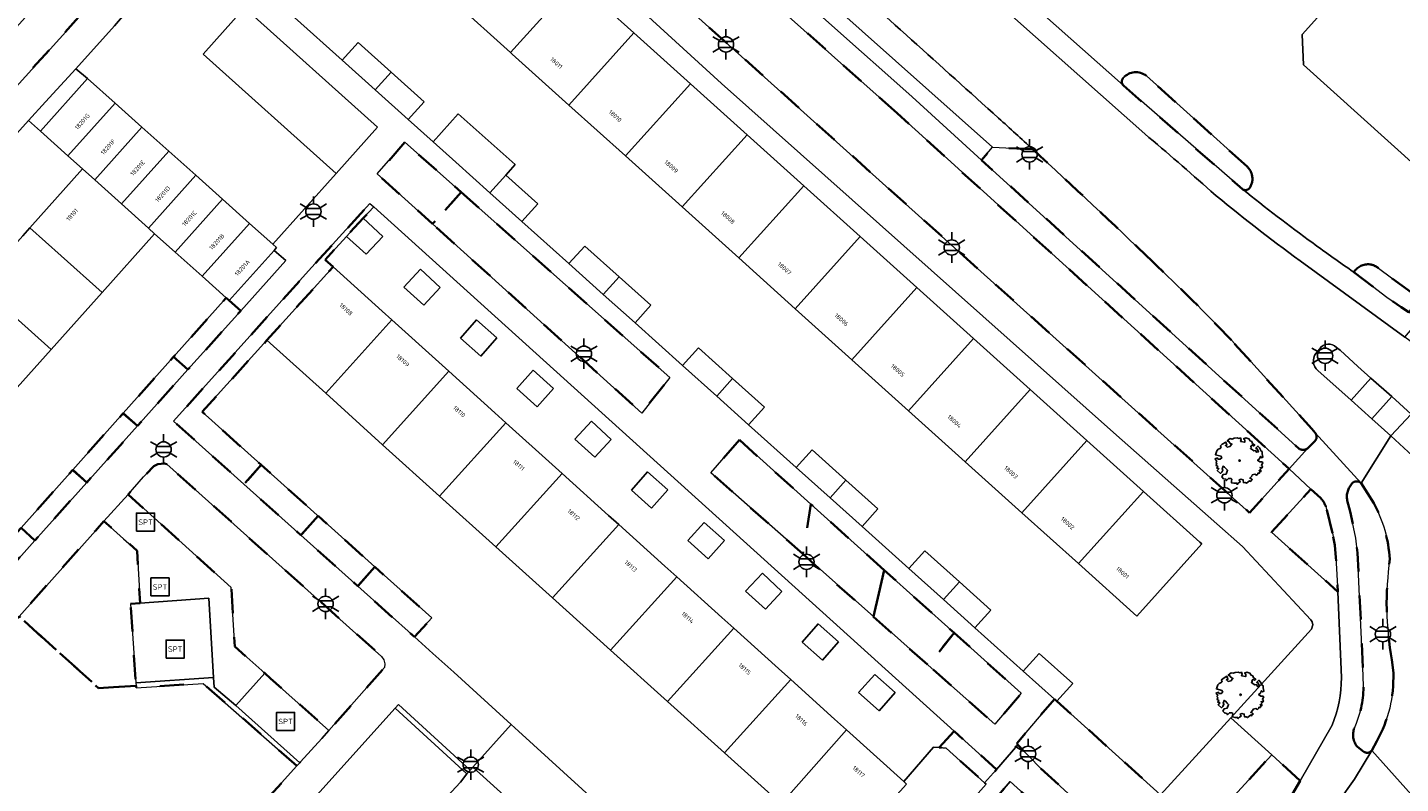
# Model space of a CAD drawing. Extents: x 105780 to 185197, y 477999 to 525027.
# Tile 302 of 562: x 107354 to 107468, y 479023 to 479085. Entities that reach past the tile are written whole.
import ezdxf
from ezdxf.enums import TextEntityAlignment as Align

# ---------------------------------------------------------------- set-up
doc = ezdxf.new("R2010")
doc.units = 0
doc.linetypes.add('XX-HIDDEN', pattern=[4, 2, -2])
for name, color, linetype, lineweight in [('B-GV-GR-BOOM-S', 252, 'Continuous', 25), ('B-GV-GR-HAAG_01-G', 252, 'GR-HAAG1', 13), ('B-GV-GR-MATERIAALGRENS-G', 252, 'XX-HIDDEN', 35), ('B-RO-IE-MEUBILAIR_WEGMEUBILAIR-S', 252, 'Continuous', 25), ('B-RO-IE-TERREINAFSCHEIDING_KUNSTMATIG_SCHUTTING-G', 252, 'IE-TERREINAFSCHEIDING-KUNSTMATIG-DICHT', 18), ('B-XX-KG-KADASTRAAL_BEBOUWING-G', 252, 'Continuous', 20), ('B1-WE-OG-BEBOUWING-T18', 7, 'Continuous', 18), ('B1-WE-OG-TERREIN_ERF-GV', 252, 'Continuous', 18), ('B1-WE-VH-VERHARDING_ASFALT-GV', 252, 'Continuous', 18), ('B1-WE-VH-VERHARDING_BETONSTRAATSTEEN-GV', 252, 'Continuous', 18), ('B1-WE-VH-VERHARDING_TEGEL-GV', 252, 'Continuous', 18), ('B1-WE-VH-VERHARDING_TEGEL_RUBBER-GV', 252, 'Continuous', 18)]:
    doc.layers.add(name, color=color, linetype=linetype, lineweight=lineweight)
doc.styles.add('NLCS-ISO', font='NLCS-ISO.ttf')
doc.styles.add('NLCS-ISO-M200-T18', font='NLCS-ISO.ttf', dxfattribs={"height": 0.36})
doc.linetypes.add('GR-HAAG1', pattern='A,6,[176,NLCS.shx,S=0.125,R=0,X=0,Y=0],-2', length=8)
doc.linetypes.add('IE-TERREINAFSCHEIDING-KUNSTMATIG-DICHT', pattern='A,8,-1,[82,NLCS.SHX,S=0.75,R=90,X=0,Y=0],-1', length=10)

# ---------------------------------------------------------------- blocks, each defined once
blk = doc.blocks.new('B-SIE-WEG_LICHTMAST-SO')
at = {"ltscale": 0.1}
for p, q in [((0, 1.27), (0, 2.53)), ((-1.1, 0.63), (-2.19, 1.27)), ((1.1, 0.63), (2.19, 1.27)), ((-1.1, -0.63), (-2.19, -1.27)), ((0, -1.27), (0, -2.53)), ((1.1, -0.63), (2.19, -1.27))]:
    blk.add_line(p, q, dxfattribs=at)
at = {"flags": 128}
for points in [[(-1.16, 0.5), (1.16, 0.5)], [(-1.16, -0.5), (1.16, -0.5)]]:
    blk.add_lwpolyline(points, dxfattribs=at)
at = {"ltscale": 0.1}
blk.add_circle((0, 0), 1.27, dxfattribs=at)
at = {"style": 'NLCS-ISO'}
blk.add_attdef('TYPE', text='', height=1.8, dxfattribs=at).set_placement((0, 2.53), align=Align.BOTTOM_CENTER)
blk = doc.blocks.new('SIE-WEG_SPEELTOESTEL-SO')
at = {"flags": 128}
blk.add_lwpolyline([(-0.75, -0.75), (0.75, -0.75), (0.75, 0.75), (-0.75, 0.75)], close=True, dxfattribs=at)
at = {"style": 'NLCS-ISO'}
blk.add_text('SPT', height=0.45, dxfattribs=at).set_placement((0, 0), align=Align.MIDDLE_CENTER)
blk = doc.blocks.new('B-SGR-BOOM_06')
at = {"linetype": 'Continuous', "flags": 128}
blk.add_lwpolyline([(1.08, 1.41), (1.01, 1.58), (0.88, 1.63), (0.78, 1.81), (0.51, 1.88), (0.34, 1.81), (0.44, 1.71), (0.43, 1.52), (0.09, 1.59), (0.14, 1.73), (0.07, 1.88), (-0.06, 1.84), (-0.19, 1.88), (-0.46, 1.86), (-0.6, 1.79), (-0.78, 1.83), (-1.02, 1.64), (-0.85, 1.56), (-0.8, 1.46), (-0.63, 1.37), (-0.8, 1.16), (-1.02, 1.11), (-1.17, 1.24), (-1.05, 1.29), (-1.15, 1.54), (-1.45, 1.37), (-1.6, 1.21), (-1.52, 1.14), (-1.6, 1.01), (-1.77, 0.94), (-1.89, 0.82), (-2, 0.49), (-1.55, 0.37), (-1.48, 0.22), (-1.6, 0.12), (-1.8, 0.12), (-1.84, 0.22), (-2.04, 0.15), (-1.9, -0.07), (-1.97, -0.15), (-1.89, -0.22), (-1.95, -0.4), (-1.81, -0.47), (-1.89, -0.62), (-1.77, -0.64), (-1.72, -0.68), (-1.85, -0.84), (-1.57, -1.07), (-1.47, -0.97), (-1.38, -0.79), (-1.45, -0.7), (-1.37, -0.47), (-1.25, -0.54), (-1.12, -0.7), (-1, -0.8), (-1.12, -1.12), (-1.37, -1.17), (-1.47, -1.36), (-1.33, -1.51), (-1.13, -1.56), (-1.11, -1.61), (-1.08, -1.66), (-0.93, -1.49), (-0.73, -1.49), (-0.63, -1.56), (-0.68, -1.71), (-0.68, -1.84), (-0.46, -1.89), (-0.24, -1.88), (-0.19, -1.98), (-0.09, -1.86), (0.04, -1.79), (-0.02, -1.6), (0.11, -1.56), (0.31, -1.61), (0.34, -1.84), (0.46, -1.83), (0.58, -1.89), (0.83, -1.69), (0.95, -1.74), (0.93, -1.66), (1.06, -1.59), (0.96, -1.49), (0.85, -1.46), (1.03, -1.29), (1.05, -1.19), (1.26, -1.14), (1.42, -1.22), (1.51, -1.12), (1.51, -1.05), (1.65, -1.05), (1.65, -0.95), (1.78, -0.91), (1.78, -0.82), (1.63, -0.82), (1.82, -0.64), (1.7, -0.57), (1.85, -0.62), (1.9, -0.5), (1.82, -0.37), (1.93, -0.18), (1.87, -0.1), (1.7, -0.1), (1.5, 0.03), (1.63, 0.12), (1.75, 0.34), (1.82, 0.24), (1.95, 0.29), (1.87, 0.57), (1.88, 0.75), (1.8, 0.79), (1.67, 1.06), (1.53, 1.21), (1.35, 1.04), (1.47, 0.97), (1.57, 0.72), (1.41, 0.69), (1.33, 0.85), (1.2, 0.82), (1.06, 0.92), (0.9, 1.01), (0.98, 1.07), (0.93, 1.17), (1.01, 1.27), (1.15, 1.22), (1.26, 1.29)], close=True, dxfattribs=at)
blk.add_circle((0, 0), 0.06)
at = {"style": 'NLCS-ISO'}
blk.add_attdef('SOORT', text='', height=0.3, dxfattribs=at).set_placement((0, -0.36), align=Align.TOP_CENTER)

msp = doc.modelspace()

# ---------------------------------------------------------------- linework, layer by layer
at = {"layer": 'B-GV-GR-HAAG_01-G', "flags": 128}
for points in [[(107358.748, 479081.249), (107357.762, 479082.033), (107355.247, 479079.309), (107353.839, 479077.742), (107354.821, 479076.863)], [(107375.231, 479066.116), (107374.254, 479066.948), (107370.519, 479062.777), (107371.483, 479061.932)], [(107430.806, 479026.96), (107429.567, 479025.59), (107430.137, 479025.555), (107433.34, 479022.658), (107434.327, 479023.78)], [(107435.452, 479022.768), (107434.479, 479021.628), (107437.397, 479018.945), (107441.034, 479015.601), (107434.938, 479008.61), (107429.448, 479002.415), (107426.309, 479005.372), (107425.944, 479005.506), (107425.397, 479005.404), (107424.438, 479004.341), (107424.061, 479003.669), (107423.849, 479002.963), (107423.951, 479002.291), (107424.284, 479001.599), (107425.993, 479000), (107427.553, 478998.566), (107428.831, 479000), (107443.007, 479015.96)]]:
    msp.add_lwpolyline(points, close=True, dxfattribs=at)
at = {"layer": 'B-GV-GR-MATERIAALGRENS-G', "flags": 128}
for points in [[(107401.061, 479099.822), (107399.644, 479101.084), (107398.997, 479101.661), (107393.908, 479106.193), (107392.289, 479104.342), (107391.047, 479102.923), (107455.371, 479045.127), (107458.654, 479048.768), (107426.063, 479078.357)], [(107426.063, 479078.357), (107423.554, 479080.596), (107421.889, 479082.082), (107412.167, 479090.756)], [(107455.164, 479073.918), (107446.787, 479081.463)], [(107444.878, 479080.655), (107454.779, 479072.033)], [(107437.341, 479075.355), (107433.996, 479075.529), (107433.082, 479074.46), (107459.531, 479050.419)], [(107464.044, 479065.13), (107466.792, 479063.039), (107467.974, 479062.237), (107468.613, 479061.804), (107469.556, 479062.887), (107466.094, 479065.454)], [(107460.825, 479051.765), (107460.536, 479052.106), (107453.853, 479059.48)], [(107460.22, 479050.5), (107460.231, 479050.511), (107460.801, 479051.087)], [(107461.291, 479046.33), (107460.467, 479047.079), (107457.181, 479043.509), (107462.715, 479038.542), (107462.556, 479041.417), (107462.47, 479042.435), (107462.274, 479043.425)], [(107465.699, 479045.926), (107464.639, 479047.582)], [(107463.486, 479046.15), (107463.733, 479045.219), (107464.218, 479043.009), (107464.35, 479041.779), (107464.825, 479031.598), (107464.844, 479030.62)], [(107462.274, 479043.425), (107461.72, 479045.625)], [(107467.328, 479031.799), (107467.212, 479032.883)], [(107464.335, 479025.667), (107464.871, 479025.248)], [(107465.535, 479025.36), (107465.956, 479026.13)]]:
    msp.add_lwpolyline(points, dxfattribs=at)
for points in [[(107361.026, 479089.709), (107358.511, 479091.85), (107349.318, 479081.631), (107351.77, 479079.411)], [(107385.119, 479075.945), (107382.831, 479073.301), (107387.436, 479069.141), (107389.81, 479071.779)], [(107389.81, 479071.779), (107387.436, 479069.141), (107404.842, 479053.418), (107407.162, 479056.371)], [(107379.159, 479065.568), (107378.502, 479066.157), (107380.264, 479068.112), (107381.658, 479069.616), (107382.537, 479070.564), (107382.227, 479070.844), (107377.129, 479065.246), (107365.893, 479052.741), (107371.752, 479047.494), (107373.193, 479049.098), (107373.163, 479049.125), (107368.281, 479053.506), (107373.657, 479059.467), (107376.815, 479062.969)], [(107371.483, 479061.932), (107370.519, 479062.777), (107370.27, 479063), (107365.904, 479058.104), (107367.093, 479057.032)], [(107367.093, 479057.032), (107365.904, 479058.104), (107361.706, 479053.395), (107362.893, 479052.342)], [(107362.893, 479052.342), (107361.706, 479053.395), (107357.506, 479048.684), (107358.673, 479047.632)], [(107412.949, 479051.183), (107410.582, 479048.457), (107418.213, 479041.695), (107418.898, 479045.832)], [(107365.324, 479049.172), (107365.128, 479049.212), (107364.6, 479049.175), (107364.268, 479049.01), (107363.404, 479048.1), (107362.108, 479046.653), (107363.701, 479045.216), (107370.698, 479038.904), (107370.979, 479033.995), (107373.476, 479031.775), (107373.963, 479031.342), (107378.813, 479027.029), (107383.446, 479032.259), (107383.457, 479032.569), (107383.379, 479032.9), (107383.2, 479033.173)], [(107358.673, 479047.632), (107357.506, 479048.684), (107353.211, 479043.866), (107354.361, 479042.818)], [(107373.193, 479049.098), (107371.752, 479047.494), (107376.487, 479043.253), (107377.919, 479044.857), (107377.845, 479044.923)], [(107418.898, 479045.832), (107418.213, 479041.695), (107424.086, 479036.491), (107424.987, 479040.356)], [(107377.919, 479044.857), (107376.487, 479043.253), (107381.211, 479039.023), (107382.645, 479040.616)], [(107354.361, 479042.818), (107353.211, 479043.866), (107348.952, 479039.089), (107350.101, 479038.063)], [(107362.318, 479037.559), (107363.111, 479037.617), (107362.862, 479041.954), (107361.74, 479042.958), (107360.106, 479044.42), (107359.558, 479043.808), (107359.396, 479043.626), (107353.053, 479036.507), (107359.651, 479030.55), (107362.775, 479030.729), (107362.758, 479030.984)], [(107382.645, 479040.616), (107381.211, 479039.023), (107385.933, 479034.794), (107387.364, 479036.381)], [(107424.987, 479040.356), (107424.086, 479036.491), (107428.646, 479032.451), (107430.798, 479035.131)], [(107376.149, 479024.064), (107368.347, 479030.938), (107362.785, 479030.576), (107362.775, 479030.729), (107359.651, 479030.55), (107353.053, 479036.507), (107352.843, 479036.271), (107337.726, 479019.362), (107337.513, 479019.044), (107337.46, 479018.451), (107337.581, 479018.172), (107346.147, 479010.397), (107348.105, 479011.521), (107350.308, 479012.356), (107352.194, 479012.533), (107355.199, 479011.722), (107355.998, 479011.215), (107360.732, 479006.982)], [(107430.798, 479035.131), (107428.646, 479032.451), (107434.2, 479027.529), (107436.38, 479030.11)], [(107439.344, 479029.446), (107439.135, 479029.633), (107436.004, 479025.928), (107436.098, 479025.831), (107437.998, 479023.872), (107444.53, 479017.899), (107447.969, 479021.668)], [(107430.806, 479026.96), (107429.567, 479025.59), (107430.137, 479025.555), (107433.34, 479022.658), (107434.327, 479023.78)], [(107459.59, 479022.836), (107457.211, 479025.005), (107455.285, 479022.895), (107446.421, 479013.186), (107434.924, 479000), (107431.243, 478995.778), (107433.044, 478994.039), (107444.881, 479007.615), (107448.777, 479004.357)], [(107426.309, 479005.372), (107425.944, 479005.506), (107425.397, 479005.404), (107424.438, 479004.341), (107424.061, 479003.669), (107423.849, 479002.963), (107423.951, 479002.291), (107424.284, 479001.599), (107425.993, 479000), (107427.553, 478998.566), (107428.831, 479000), (107443.007, 479015.96), (107435.452, 479022.768), (107434.479, 479021.628), (107437.397, 479018.945), (107441.034, 479015.601), (107434.938, 479008.61), (107429.448, 479002.415)]]:
    msp.add_lwpolyline(points, close=True, dxfattribs=at)
for points in [[(107444.873, 479081.303, 0.381174), (107444.878, 479080.655)], [(107446.787, 479081.463, 0.3928571), (107444.873, 479081.303)], [(107447.3, 479066.012, 0.005925), (107437.341, 479075.355)], [(107455.552, 479073.292, 0.1364481), (107455.164, 479073.918)], [(107455.368, 479072.13, 0.2238625), (107455.552, 479073.292)], [(107454.779, 479072.033, 0.3957571), (107455.368, 479072.13)], [(107453.853, 479059.48, 0.0126097), (107447.3, 479066.012)], [(107465.388, 479065.777, 0.3016399), (107464.044, 479065.13)], [(107466.094, 479065.454, 0.1463623), (107465.388, 479065.777)], [(107460.801, 479051.087, 0.3917635), (107460.825, 479051.765)], [(107459.531, 479050.419, 0.2801684), (107460.22, 479050.5)], [(107463.901, 479047.579, 0.2330849), (107463.486, 479046.15)], [(107464.639, 479047.582, 0.4241236), (107463.901, 479047.579)], [(107461.72, 479045.625, 0.0864498), (107461.291, 479046.33)], [(107467.031, 479041.271, 0.1057051), (107465.699, 479045.926)], [(107467.212, 479032.883, -0.0826156), (107467.031, 479041.271)], [(107465.956, 479026.13, 0.133025), (107467.328, 479031.799)], [(107464.844, 479030.62, -0.105665), (107464.089, 479027.222)], [(107464.089, 479027.222, 0.2816431), (107464.335, 479025.667)], [(107464.871, 479025.248, 0.4096683), (107465.535, 479025.36)]]:
    msp.add_lwpolyline(points, format="xyb", dxfattribs=at)
at = {"layer": 'B-RO-IE-TERREINAFSCHEIDING_KUNSTMATIG_SCHUTTING-G', "flags": 128}
msp.add_lwpolyline([(107384.601, 479029.176), (107384.318, 479028.866), (107390.279, 479023.415), (107390.563, 479023.725)], close=True, dxfattribs=at)
at = {"layer": 'B-XX-KG-KADASTRAAL_BEBOUWING-G', "flags": 128}
for points in [[(107399.323, 479089.403), (107394.64, 479093.618), (107389.233, 479087.609), (107393.915, 479083.396)], [(107469.524, 479089.327), (107466.342, 479092.135), (107464.828, 479090.55), (107459.747, 479084.911), (107459.852, 479082.38), (107478.927, 479065.19), (107485.22, 479072.173), (107468.575, 479087.173), (107470.071, 479088.844)], [(107399.323, 479089.403), (107393.915, 479083.396), (107394.052, 479083.272), (107398.76, 479079.034), (107404.168, 479085.042), (107399.459, 479089.28)], [(107408.876, 479080.804), (107404.168, 479085.042), (107398.76, 479079.034), (107403.469, 479074.796)], [(107381.238, 479084.227), (107379.922, 479082.761), (107382.659, 479080.306), (107383.977, 479081.77)], [(107361.035, 479079.201), (107358.748, 479081.249), (107354.821, 479076.863), (107357.108, 479074.815)], [(107383.977, 479081.77), (107382.659, 479080.306), (107385.411, 479077.836), (107386.727, 479079.302)], [(107413.585, 479076.566), (107408.876, 479080.804), (107403.469, 479074.796), (107408.177, 479070.558)], [(107363.27, 479077.2), (107361.035, 479079.201), (107357.108, 479074.815), (107358.334, 479073.717), (107359.34, 479072.811)], [(107387.479, 479075.981), (107389.376, 479074.279), (107392.201, 479071.745), (107393.518, 479073.209), (107394.298, 479074.078), (107389.573, 479078.316)], [(107365.505, 479075.198), (107363.27, 479077.2), (107359.34, 479072.811), (107361.57, 479070.804)], [(107418.293, 479072.328), (107413.585, 479076.566), (107408.177, 479070.558), (107412.886, 479066.32)], [(107367.74, 479073.196), (107365.505, 479075.198), (107361.57, 479070.804), (107363.799, 479068.797)], [(107361.57, 479070.804), (107359.34, 479072.811), (107358.334, 479073.717), (107353.946, 479068.817), (107356.553, 479066.482), (107359.948, 479063.442), (107364.322, 479068.326), (107363.799, 479068.797)], [(107369.975, 479071.195), (107367.74, 479073.196), (107363.799, 479068.797), (107364.322, 479068.326), (107366.032, 479066.794)], [(107393.518, 479073.209), (107392.201, 479071.745), (107394.865, 479069.354), (107396.181, 479070.82)], [(107423.001, 479068.09), (107418.293, 479072.328), (107412.886, 479066.32), (107417.594, 479062.083)], [(107372.209, 479069.193), (107369.975, 479071.195), (107366.032, 479066.794), (107368.267, 479064.793)], [(107353.946, 479068.817), (107353.354, 479068.155), (107349.706, 479064.082), (107355.708, 479058.707), (107359.948, 479063.442), (107356.553, 479066.482)], [(107374.254, 479066.948), (107374.46, 479067.178), (107374.153, 479067.453), (107372.209, 479069.193), (107368.267, 479064.793), (107370.27, 479063), (107370.519, 479062.777)], [(107380.264, 479068.112), (107381.923, 479066.626), (107383.291, 479068.102), (107381.658, 479069.616)], [(107427.71, 479063.852), (107423.001, 479068.09), (107417.594, 479062.083), (107422.303, 479057.845)], [(107398.777, 479065.843), (107401.63, 479063.284), (107402.948, 479064.748), (107400.093, 479067.31)], [(107384.047, 479061.16), (107383.246, 479061.882), (107379.159, 479065.568), (107376.815, 479062.969), (107373.657, 479059.467), (107378.544, 479055.059)], [(107385.048, 479063.881), (107386.707, 479062.395), (107388.075, 479063.871), (107386.442, 479065.385)], [(107349.706, 479064.082), (107349.134, 479063.444), (107345.465, 479059.347), (107351.467, 479053.972), (107355.708, 479058.707)], [(107402.948, 479064.748), (107401.63, 479063.284), (107404.267, 479060.918), (107405.582, 479062.385)], [(107432.418, 479059.614), (107427.71, 479063.852), (107422.303, 479057.845), (107427.011, 479053.607)], [(107388.785, 479056.887), (107387.947, 479057.643), (107384.047, 479061.16), (107378.544, 479055.059), (107383.283, 479050.786)], [(107389.763, 479059.657), (107391.442, 479058.152), (107392.784, 479059.68), (107391.09, 479061.168)], [(107437.127, 479055.376), (107432.418, 479059.614), (107427.011, 479053.607), (107431.72, 479049.369)], [(107408.224, 479057.368), (107411.06, 479054.824), (107412.377, 479056.288), (107409.539, 479058.834)], [(107393.524, 479052.613), (107392.62, 479053.428), (107388.785, 479056.887), (107383.283, 479050.786), (107388.022, 479046.512)], [(107394.45, 479055.457), (107396.144, 479053.939), (107397.498, 479055.457), (107395.801, 479056.971)], [(107412.377, 479056.288), (107411.06, 479054.824), (107413.705, 479052.45), (107415.021, 479053.916)], [(107441.835, 479051.139), (107437.127, 479055.376), (107431.72, 479049.369), (107436.428, 479045.131)], [(107399.255, 479051.236), (107400.914, 479049.75), (107402.282, 479051.226), (107400.649, 479052.74)], [(107398.2, 479048.396), (107397.369, 479049.145), (107393.524, 479052.613), (107388.022, 479046.512), (107392.698, 479042.295)], [(107417.67, 479048.893), (107420.49, 479046.363), (107421.807, 479047.826), (107418.985, 479050.359)], [(107446.544, 479046.9), (107441.835, 479051.139), (107436.428, 479045.131), (107441.137, 479040.893)], [(107402.915, 479044.144), (107402.071, 479044.906), (107398.2, 479048.396), (107392.698, 479042.295), (107397.413, 479038.043)], [(107403.97, 479047.012), (107405.649, 479045.507), (107406.991, 479047.035), (107405.297, 479048.523)], [(107421.807, 479047.826), (107420.49, 479046.363), (107423.152, 479043.974), (107424.467, 479045.44)], [(107451.247, 479042.668), (107446.544, 479046.9), (107441.137, 479040.893), (107445.994, 479036.521), (107451.401, 479042.529)], [(107407.739, 479039.793), (107406.744, 479040.69), (107402.915, 479044.144), (107397.413, 479038.043), (107402.237, 479033.692)], [(107408.657, 479042.812), (107410.351, 479041.294), (107411.705, 479042.812), (107410.008, 479044.326)], [(107427.042, 479040.484), (107429.919, 479037.903), (107431.237, 479039.367), (107428.357, 479041.95)], [(107413.462, 479038.591), (107415.121, 479037.105), (107416.489, 479038.581), (107414.856, 479040.095)], [(107412.478, 479035.52), (107411.493, 479036.408), (107407.739, 479039.793), (107402.237, 479033.692), (107406.975, 479029.419)], [(107431.237, 479039.367), (107429.919, 479037.903), (107432.531, 479035.559), (107433.847, 479037.025)], [(107417.216, 479031.247), (107416.194, 479032.168), (107412.478, 479035.52), (107406.975, 479029.419), (107411.714, 479025.145)], [(107418.177, 479034.367), (107419.856, 479032.862), (107421.198, 479034.39), (107419.504, 479035.878)], [(107436.555, 479031.948), (107439.135, 479029.633), (107439.344, 479029.446), (107440.66, 479030.912), (107437.87, 479033.415)], [(107421.849, 479027.068), (107420.868, 479027.953), (107417.216, 479031.247), (107411.714, 479025.145), (107416.409, 479020.911)], [(107422.864, 479030.167), (107424.558, 479028.649), (107425.912, 479030.167), (107424.215, 479031.681)], [(107426.626, 479022.761), (107421.849, 479027.068), (107416.409, 479020.911), (107420.643, 479017.093), (107421.255, 479016.541), (107421.339, 479016.465), (107426.842, 479022.566)]]:
    msp.add_lwpolyline(points, close=True, dxfattribs=at)
at = {"layer": 'B1-WE-OG-TERREIN_ERF-GV', "flags": 128}
for points in [[(107459.852, 479082.38), (107459.747, 479084.911), (107464.828, 479090.55), (107466.342, 479092.135), (107469.524, 479089.327), (107471.307, 479091.321), (107471.198, 479091.418), (107463.69, 479098.094), (107462.22, 479099.401), (107460.02, 479101.358), (107454.334, 479095.006), (107451.634, 479091.987), (107448.386, 479091.806), (107440.823, 479098.569), (107438.294, 479095.702), (107436.983, 479094.24), (107435.784, 479092.9), (107438.563, 479090.385)], [(107375.965, 479086.311), (107379.922, 479082.761), (107381.238, 479084.227), (107383.977, 479081.77), (107386.727, 479079.302), (107385.411, 479077.836), (107387.479, 479075.981), (107389.573, 479078.316), (107394.298, 479074.078), (107393.518, 479073.209), (107396.181, 479070.82), (107394.865, 479069.354), (107398.777, 479065.843), (107400.093, 479067.31), (107402.948, 479064.748), (107405.582, 479062.385), (107404.267, 479060.918), (107408.224, 479057.368), (107409.539, 479058.834), (107412.377, 479056.288), (107415.021, 479053.916), (107413.705, 479052.45), (107417.67, 479048.893), (107418.985, 479050.359), (107421.807, 479047.826), (107424.467, 479045.44), (107423.152, 479043.974), (107427.042, 479040.484), (107428.357, 479041.95), (107431.237, 479039.367), (107433.847, 479037.025), (107432.531, 479035.559), (107436.555, 479031.948), (107437.87, 479033.415), (107440.66, 479030.912), (107439.344, 479029.446), (107447.969, 479021.668), (107453.819, 479028.079), (107460.528, 479035.433), (107460.637, 479035.802), (107460.585, 479036.045), (107460.472, 479036.22), (107454.774, 479042.329), (107452.655, 479044.202), (107444.062, 479051.801), (107411.449, 479080.838), (107392.959, 479097.743)], [(107399.459, 479089.28), (107404.168, 479085.042), (107408.876, 479080.804), (107413.585, 479076.566), (107418.293, 479072.328), (107423.001, 479068.09), (107427.71, 479063.852), (107432.418, 479059.614), (107437.127, 479055.376), (107441.835, 479051.139), (107446.544, 479046.9), (107451.247, 479042.668), (107451.401, 479042.529), (107445.994, 479036.521), (107441.137, 479040.893), (107436.428, 479045.131), (107431.72, 479049.369), (107427.011, 479053.607), (107422.303, 479057.845), (107417.594, 479062.083), (107412.886, 479066.32), (107408.177, 479070.558), (107403.469, 479074.796), (107398.76, 479079.034), (107394.052, 479083.272), (107393.915, 479083.396), (107389.233, 479087.609)], [(107437.089, 479087.571), (107444.878, 479080.655)], [(107466.094, 479065.454), (107469.556, 479062.887), (107469.706, 479062.775), (107470.85, 479062.058), (107471.637, 479061.725), (107472.479, 479061.478), (107472.99, 479061.39), (107473.32, 479061.333), (107474.59, 479061.274), (107475.185, 479061.2), (107475.461, 479061.165), (107478.117, 479064.178), (107478.927, 479065.19), (107459.852, 479082.38)], [(107446.787, 479081.463), (107455.164, 479073.918)], [(107416.409, 479020.911), (107411.714, 479025.145), (107406.975, 479029.419), (107402.237, 479033.692), (107397.413, 479038.043), (107392.698, 479042.295), (107388.022, 479046.512), (107383.283, 479050.786), (107378.544, 479055.059), (107373.657, 479059.467), (107368.281, 479053.506), (107373.163, 479049.125), (107373.193, 479049.098), (107377.845, 479044.923), (107377.919, 479044.857), (107382.645, 479040.616), (107387.364, 479036.381), (107385.933, 479034.794), (107387.453, 479033.433), (107389.188, 479031.854), (107393.959, 479027.513), (107394.58, 479026.948), (107403.615, 479018.726)], [(107386.824, 479019.555), (107389.747, 479022.725), (107390.279, 479023.415), (107384.318, 479028.866), (107358.35, 479000)]]:
    msp.add_lwpolyline(points, dxfattribs=at)
at = {"layer": 'B1-WE-OG-TERREIN_ERF-GV'}
for points in [[(107444.878, 479080.655, -0.381174), (107444.873, 479081.303)], [(107444.873, 479081.303, -0.3928571), (107446.787, 479081.463)], [(107455.164, 479073.918, -0.1364481), (107455.552, 479073.292)], [(107455.552, 479073.292, -0.2238625), (107455.368, 479072.13)], [(107455.368, 479072.13, -0.3957571), (107454.779, 479072.033)], [(107454.779, 479072.033, 0.0109541), (107460.624, 479067.563)], [(107460.624, 479067.563, 0.0062868), (107464.044, 479065.13)], [(107464.044, 479065.13, -0.3016399), (107465.388, 479065.777)], [(107465.388, 479065.777, -0.1463623), (107466.094, 479065.454)]]:
    msp.add_lwpolyline(points, format="xyb", dxfattribs=at)
at = {"layer": 'B1-WE-OG-TERREIN_ERF-GV', "flags": 128}
for points in [[(107341.225, 479054.613), (107344.914, 479058.732), (107345.465, 479059.347), (107349.134, 479063.444), (107349.706, 479064.082), (107353.354, 479068.155), (107353.946, 479068.817), (107358.334, 479073.717), (107357.108, 479074.815), (107354.821, 479076.863), (107353.839, 479077.742), (107323.334, 479043.799), (107324.145, 479043.069), (107325.652, 479044.741), (107327.13, 479043.408), (107325.627, 479041.733), (107327.881, 479039.714), (107328.37, 479040.259), (107332.151, 479044.481), (107332.744, 479045.143), (107336.371, 479049.192), (107336.95, 479049.839), (107340.59, 479053.904)], [(107382.537, 479070.564), (107381.658, 479069.616), (107383.291, 479068.102), (107381.923, 479066.626), (107380.264, 479068.112), (107378.502, 479066.157), (107379.159, 479065.568), (107383.246, 479061.882), (107384.047, 479061.16), (107387.947, 479057.643), (107388.785, 479056.887), (107392.62, 479053.428), (107393.524, 479052.613), (107397.369, 479049.145), (107398.2, 479048.396), (107402.071, 479044.906), (107402.915, 479044.144), (107406.744, 479040.69), (107407.739, 479039.793), (107411.493, 479036.408), (107412.478, 479035.52), (107416.194, 479032.168), (107417.216, 479031.247), (107420.868, 479027.953), (107421.849, 479027.068), (107426.626, 479022.761), (107429.095, 479025.619), (107429.567, 479025.59), (107430.806, 479026.96)], [(107365.904, 479058.104), (107370.27, 479063), (107368.267, 479064.793), (107366.032, 479066.794), (107364.322, 479068.326), (107359.948, 479063.442), (107355.708, 479058.707), (107351.467, 479053.972), (107347.227, 479049.237), (107349.018, 479047.633), (107344.743, 479042.859), (107342.951, 479044.463), (107338.746, 479039.767), (107334.372, 479034.883), (107340.159, 479029.226), (107344.76, 479034.387), (107348.952, 479039.089), (107353.211, 479043.866), (107357.506, 479048.684), (107361.706, 479053.395)], [(107385.048, 479063.881), (107386.442, 479065.385), (107388.075, 479063.871), (107386.707, 479062.395)], [(107389.763, 479059.657), (107391.09, 479061.168), (107392.784, 479059.68), (107391.442, 479058.152)], [(107394.45, 479055.457), (107395.801, 479056.971), (107397.498, 479055.457), (107396.144, 479053.939)], [(107399.255, 479051.236), (107400.649, 479052.74), (107402.282, 479051.226), (107400.914, 479049.75)], [(107403.97, 479047.012), (107405.297, 479048.523), (107406.991, 479047.035), (107405.649, 479045.507)], [(107408.657, 479042.812), (107410.008, 479044.326), (107411.705, 479042.812), (107410.351, 479041.294)], [(107413.462, 479038.591), (107414.856, 479040.095), (107416.489, 479038.581), (107415.121, 479037.105)], [(107418.177, 479034.367), (107419.504, 479035.878), (107421.198, 479034.39), (107419.856, 479032.862)], [(107422.864, 479030.167), (107424.215, 479031.681), (107425.912, 479030.167), (107424.558, 479028.649)]]:
    msp.add_lwpolyline(points, close=True, dxfattribs=at)
at = {"layer": 'B1-WE-VH-VERHARDING_ASFALT-GV', "flags": 128}
for points in [[(107446.658, 479076.628), (107432.152, 479089.538), (107430.67, 479090.846), (107406.835, 479112.045)], [(107462.597, 479058.88), (107462.892, 479058.635), (107464.374, 479057.284), (107465.454, 479056.319), (107467.204, 479054.788), (107468.82, 479053.334), (107472.655, 479056.549), (107468.292, 479059.725), (107459.58, 479066.066)], [(107453.853, 479059.48), (107460.536, 479052.106), (107460.825, 479051.765), (107461.117, 479051.445), (107464.639, 479047.582), (107467.103, 479051.509), (107465.534, 479052.923), (107463.824, 479054.485), (107461.051, 479056.965)], [(107460.867, 479058.369), (107461.203, 479058.766)], [(107468.925, 479049.871), (107467.103, 479051.509), (107464.639, 479047.582), (107465.699, 479045.926)], [(107467.212, 479032.883), (107467.328, 479031.799)], [(107463.56, 479015.773), (107465.867, 479018.344), (107467.507, 479020.174), (107468.835, 479021.657), (107465.535, 479025.36), (107464.107, 479022.961), (107462.784, 479021.137), (107462.575, 479020.85), (107462.549, 479020.813), (107462.5, 479020.746), (107457.675, 479014.971), (107448.777, 479004.357), (107447.635, 479003.021), (107445.053, 479000), (107442.409, 478996.908), (107442.055, 478996.494), (107440.005, 478994.231), (107446.722, 478988.122), (107452.791, 478994.914), (107454.55, 478996.886), (107455.25, 478997.675)], [(107465.956, 479026.13), (107465.535, 479025.36), (107468.835, 479021.657), (107470.443, 479023.483)]]:
    msp.add_lwpolyline(points, dxfattribs=at)
at = {"layer": 'B1-WE-VH-VERHARDING_ASFALT-GV'}
for points in [[(107419.987, 479090.956, -0.0022535), (107434.5, 479077.941)], [(107434.5, 479077.941, -0.0020311), (107437.341, 479075.355)], [(107452.151, 479071.866, 0.0094594), (107446.658, 479076.628)], [(107437.341, 479075.355, -0.005925), (107447.3, 479066.012)], [(107459.58, 479066.066, -0.0150473), (107452.151, 479071.866)], [(107447.3, 479066.012, -0.0126097), (107453.853, 479059.48)], [(107461.051, 479056.965, -0.3989164), (107460.867, 479058.369)], [(107461.203, 479058.766, -0.4647917), (107462.597, 479058.88)], [(107465.699, 479045.926, -0.1057051), (107467.031, 479041.271)], [(107467.031, 479041.271, 0.0826156), (107467.212, 479032.883)], [(107467.328, 479031.799, -0.133025), (107465.956, 479026.13)]]:
    msp.add_lwpolyline(points, format="xyb", dxfattribs=at)
at = {"layer": 'B1-WE-VH-VERHARDING_BETONSTRAATSTEEN-GV', "flags": 128}
for points in [[(107358.886, 479100.053), (107356.294, 479102.379), (107350.648, 479107.444), (107347.974, 479104.463), (107362.831, 479091.319), (107363.133, 479090.96), (107363.465, 479090.381), (107363.595, 479089.795), (107363.536, 479089.047), (107363.215, 479088.217), (107360.977, 479085.623), (107357.762, 479082.033), (107358.748, 479081.249), (107361.035, 479079.201), (107363.27, 479077.2), (107365.505, 479075.198), (107367.74, 479073.196), (107369.975, 479071.195), (107372.209, 479069.193), (107374.153, 479067.453), (107379.412, 479073.346), (107368.361, 479083.261), (107371.797, 479087.125), (107372.459, 479087.875)], [(107371.797, 479087.125), (107368.361, 479083.261), (107379.412, 479073.346), (107382.855, 479077.204)], [(107362.108, 479046.653), (107360.106, 479044.42), (107361.74, 479042.958), (107362.862, 479041.954), (107363.111, 479037.617), (107368.818, 479038.033), (107369.227, 479031.41), (107369.273, 479030.626), (107371.07, 479029.108), (107373.476, 479031.775), (107370.979, 479033.995), (107370.698, 479038.904), (107363.701, 479045.216)], [(107403.615, 479018.726), (107394.58, 479026.948), (107393.959, 479027.513), (107390.769, 479023.955), (107400.004, 479015.612), (107400.598, 479015.851), (107401.069, 479015.716), (107418.487, 479000), (107424.216, 478994.806), (107427.553, 478998.566), (107425.993, 479000), (107424.284, 479001.599), (107418.922, 479006.443), (107418.66, 479006.14), (107418.152, 479005.979), (107417.907, 479006.127), (107417.383, 479006.449), (107414.561, 479008.965)], [(107433.46, 479022.55), (107433.34, 479022.658), (107430.137, 479025.555), (107429.567, 479025.59), (107429.095, 479025.619), (107426.626, 479022.761), (107426.842, 479022.566), (107421.339, 479016.465), (107421.255, 479016.541), (107418.126, 479012.917), (107421.103, 479010.233), (107421.518, 479009.447), (107421.252, 479009.093), (107421.46, 479009.009), (107426.95, 479015.204)], [(107390.769, 479023.955), (107390.563, 479023.725), (107390.279, 479023.415), (107389.747, 479022.725), (107386.824, 479019.555), (107395.717, 479011.513), (107396.046, 479011.215), (107399.089, 479014.725), (107400.004, 479015.612)]]:
    msp.add_lwpolyline(points, close=True, dxfattribs=at)
for points in [[(107404.432, 479104.834), (107404.505, 479101.811), (107433.996, 479075.529), (107437.341, 479075.355)], [(107461.203, 479058.766), (107460.867, 479058.369)], [(107461.051, 479056.965), (107463.824, 479054.485), (107465.454, 479056.319), (107464.374, 479057.284), (107462.892, 479058.635)], [(107462.892, 479058.635), (107462.597, 479058.88)], [(107468.82, 479053.334), (107467.103, 479051.509), (107468.925, 479049.871)], [(107446.421, 479013.186), (107455.285, 479022.895), (107457.211, 479025.005), (107453.819, 479028.079), (107447.969, 479021.668)], [(107444.53, 479017.899), (107437.998, 479023.872), (107436.098, 479025.831), (107434.327, 479023.78), (107433.34, 479022.658), (107433.46, 479022.55)], [(107434.479, 479021.628), (107435.452, 479022.768), (107443.007, 479015.96)]]:
    msp.add_lwpolyline(points, dxfattribs=at)
at = {"layer": 'B1-WE-VH-VERHARDING_BETONSTRAATSTEEN-GV'}
for points in [[(107434.5, 479077.941, 0.0022535), (107419.987, 479090.956)], [(107437.341, 479075.355, 0.0020311), (107434.5, 479077.941)], [(107460.867, 479058.369, 0.3989164), (107461.051, 479056.965)], [(107462.597, 479058.88, 0.4647917), (107461.203, 479058.766)]]:
    msp.add_lwpolyline(points, format="xyb", dxfattribs=at)
at = {"layer": 'B1-WE-VH-VERHARDING_TEGEL-GV', "flags": 128}
for points in [[(107412.684, 479092.744), (107423.088, 479083.47), (107424.779, 479081.963), (107427.309, 479079.707), (107433.082, 479074.46), (107433.996, 479075.529), (107404.505, 479101.811), (107404.432, 479104.834), (107401.379, 479107.563), (107398.86, 479108.301), (107396.41, 479109.02), (107394.738, 479109.51), (107381.351, 479121.569)], [(107323.334, 479043.799), (107353.839, 479077.742), (107355.247, 479079.309), (107357.762, 479082.033), (107360.977, 479085.623), (107363.215, 479088.217), (107363.536, 479089.047), (107363.595, 479089.795), (107363.465, 479090.381), (107363.133, 479090.96), (107362.831, 479091.319), (107347.974, 479104.463)], [(107463.009, 479031.412), (107462.715, 479038.542), (107457.181, 479043.509), (107460.467, 479047.079), (107458.654, 479048.768), (107455.371, 479045.127), (107391.047, 479102.923)], [(107454.779, 479072.033), (107444.878, 479080.655), (107437.089, 479087.571), (107436.355, 479088.251), (107435.652, 479088.988), (107435.344, 479089.346), (107434.996, 479089.749), (107434.492, 479090.433), (107434.399, 479090.559), (107432.109, 479094.576), (107428.881, 479100.237)], [(107392.959, 479097.743), (107411.449, 479080.838), (107444.062, 479051.801), (107452.655, 479044.202), (107454.774, 479042.329), (107460.472, 479036.22), (107460.585, 479036.045), (107460.637, 479035.802), (107460.528, 479035.433), (107453.819, 479028.079), (107457.211, 479025.005), (107459.59, 479022.836), (107462.24, 479027.453)], [(107459.531, 479050.419), (107433.082, 479074.46), (107427.309, 479079.707), (107424.779, 479081.963), (107423.088, 479083.47), (107412.684, 479092.744)], [(107412.167, 479090.756), (107421.889, 479082.082), (107423.554, 479080.596), (107426.063, 479078.357), (107458.654, 479048.768), (107460.22, 479050.5)], [(107432.152, 479089.538), (107446.658, 479076.628)], [(107371.797, 479087.125), (107382.855, 479077.204), (107379.412, 479073.346), (107374.153, 479067.453), (107374.46, 479067.178), (107374.254, 479066.948), (107375.231, 479066.116), (107371.483, 479061.932), (107367.093, 479057.032), (107362.893, 479052.342), (107358.673, 479047.632), (107354.361, 479042.818), (107350.101, 479038.063)], [(107358.35, 479000), (107384.318, 479028.866), (107384.601, 479029.176), (107390.563, 479023.725), (107390.769, 479023.955), (107393.959, 479027.513), (107389.188, 479031.854), (107387.453, 479033.433), (107385.933, 479034.794), (107381.211, 479039.023), (107376.487, 479043.253), (107371.752, 479047.494), (107365.893, 479052.741), (107377.129, 479065.246), (107382.227, 479070.844), (107382.537, 479070.564), (107430.806, 479026.96), (107434.327, 479023.78), (107436.098, 479025.831), (107436.004, 479025.928), (107439.135, 479029.633), (107436.555, 479031.948), (107432.531, 479035.559), (107429.919, 479037.903), (107427.042, 479040.484), (107423.152, 479043.974), (107420.49, 479046.363), (107417.67, 479048.893), (107413.705, 479052.45), (107411.06, 479054.824), (107408.224, 479057.368), (107404.267, 479060.918), (107401.63, 479063.284), (107398.777, 479065.843), (107394.865, 479069.354), (107392.201, 479071.745), (107389.376, 479074.279), (107387.479, 479075.981), (107385.411, 479077.836), (107382.659, 479080.306), (107379.922, 479082.761), (107375.965, 479086.311)], [(107459.58, 479066.066), (107468.292, 479059.725), (107469.515, 479061.192), (107469.396, 479061.274), (107468.613, 479061.804), (107467.974, 479062.237), (107466.792, 479063.039), (107464.044, 479065.13)], [(107464.639, 479047.582), (107461.117, 479051.445), (107460.825, 479051.765)], [(107460.801, 479051.087), (107460.231, 479050.511), (107460.22, 479050.5), (107458.654, 479048.768), (107460.467, 479047.079), (107461.291, 479046.33)], [(107353.053, 479036.507), (107359.396, 479043.626), (107359.558, 479043.808), (107360.106, 479044.42), (107362.108, 479046.653), (107363.404, 479048.1), (107364.268, 479049.01), (107364.6, 479049.175), (107365.128, 479049.212), (107365.324, 479049.172), (107383.2, 479033.173), (107383.379, 479032.9), (107383.457, 479032.569), (107383.446, 479032.259), (107378.813, 479027.029), (107378.214, 479026.353), (107376.456, 479024.405), (107376.397, 479024.34), (107376.149, 479024.064), (107360.732, 479006.982)], [(107464.844, 479030.62), (107464.825, 479031.598), (107464.35, 479041.779), (107464.218, 479043.009), (107463.733, 479045.219), (107463.486, 479046.15)], [(107461.72, 479045.625), (107462.274, 479043.425), (107462.47, 479042.435), (107462.556, 479041.417), (107462.715, 479038.542), (107463.009, 479031.412)], [(107462.24, 479027.453), (107459.59, 479022.836), (107448.777, 479004.357), (107457.675, 479014.971)], [(107462.549, 479020.813), (107462.575, 479020.85), (107462.784, 479021.137), (107464.107, 479022.961), (107465.535, 479025.36)], [(107464.871, 479025.248), (107464.335, 479025.667)]]:
    msp.add_lwpolyline(points, dxfattribs=at)
for points in [[(107358.511, 479091.85), (107361.026, 479089.709), (107351.77, 479079.411), (107341.038, 479067.472), (107338.578, 479069.693), (107349.318, 479081.631)], [(107387.436, 479069.141), (107382.831, 479073.301), (107385.119, 479075.945), (107389.81, 479071.779), (107407.162, 479056.371), (107404.842, 479053.418)], [(107467.204, 479054.788), (107465.454, 479056.319), (107463.824, 479054.485), (107465.534, 479052.923)], [(107468.82, 479053.334), (107467.204, 479054.788), (107465.534, 479052.923), (107467.103, 479051.509)], [(107412.949, 479051.183), (107418.898, 479045.832), (107424.987, 479040.356), (107430.798, 479035.131), (107436.38, 479030.11), (107434.2, 479027.529), (107428.646, 479032.451), (107424.086, 479036.491), (107418.213, 479041.695), (107410.582, 479048.457)], [(107369.227, 479031.41), (107362.758, 479030.984), (107362.775, 479030.729), (107362.785, 479030.576), (107368.347, 479030.938), (107376.149, 479024.064), (107376.397, 479024.34), (107371.07, 479029.108), (107369.273, 479030.626)]]:
    msp.add_lwpolyline(points, close=True, dxfattribs=at)
at = {"layer": 'B1-WE-VH-VERHARDING_TEGEL-GV'}
for points in [[(107446.658, 479076.628, -0.0094594), (107452.151, 479071.866)], [(107452.151, 479071.866, 0.0150473), (107459.58, 479066.066)], [(107460.624, 479067.563, -0.0109541), (107454.779, 479072.033)], [(107464.044, 479065.13, -0.0062868), (107460.624, 479067.563)], [(107460.825, 479051.765, -0.3917635), (107460.801, 479051.087)], [(107460.22, 479050.5, -0.2801684), (107459.531, 479050.419)], [(107463.486, 479046.15, -0.2330849), (107463.901, 479047.579)], [(107463.901, 479047.579, -0.4241236), (107464.639, 479047.582)], [(107461.291, 479046.33, -0.0864498), (107461.72, 479045.625)], [(107463.009, 479031.412, -0.0942416), (107462.24, 479027.453)], [(107462.24, 479027.453, 0.0942416), (107463.009, 479031.412)], [(107464.089, 479027.222, 0.105665), (107464.844, 479030.62)], [(107464.335, 479025.667, -0.2816431), (107464.089, 479027.222)], [(107465.535, 479025.36, -0.4096683), (107464.871, 479025.248)]]:
    msp.add_lwpolyline(points, format="xyb", dxfattribs=at)
at = {"layer": 'B1-WE-VH-VERHARDING_TEGEL_RUBBER-GV', "flags": 128}
for points in [[(107363.111, 479037.617), (107362.318, 479037.559), (107362.758, 479030.984), (107369.227, 479031.41), (107368.818, 479038.033)], [(107373.476, 479031.775), (107371.07, 479029.108), (107376.397, 479024.34), (107376.456, 479024.405), (107378.214, 479026.353), (107378.813, 479027.029), (107373.963, 479031.342)]]:
    msp.add_lwpolyline(points, close=True, dxfattribs=at)

# ---------------------------------------------------------------- block references
at = {"layer": 'B-GV-GR-BOOM-S', "linetype": 'Continuous', "lineweight": 0}
for p in [(107454.536, 479049.466), (107454.619, 479029.984)]:
    msp.add_blockref('B-SGR-BOOM_06', p, dxfattribs=at)
at = {"layer": 'B-RO-IE-MEUBILAIR_WEGMEUBILAIR-S', "xscale": 0.5, "yscale": 0.5, "zscale": 0.5}
for p in [(107411.831, 479084.075), (107437.077, 479074.931), (107377.525, 479070.171), (107430.606, 479067.186), (107400.02, 479058.352), (107461.646, 479058.185), (107365.069, 479050.391), (107453.274, 479046.582), (107418.528, 479041.043), (107378.533, 479037.547), (107466.458, 479035.029), (107390.604, 479024.174), (107436.95, 479025.068)]:
    msp.add_blockref('B-SIE-WEG_LICHTMAST-SO', p, dxfattribs=at)
at = {"layer": 'B-RO-IE-MEUBILAIR_WEGMEUBILAIR-S'}
for p in [(107363.563, 479044.344), (107364.768, 479038.952), (107366.03, 479033.79), (107375.208, 479027.767)]:
    msp.add_blockref('SIE-WEG_SPEELTOESTEL-SO', p, dxfattribs=at)

# ---------------------------------------------------------------- texts
at = {"layer": 'B1-WE-OG-BEBOUWING-T18', "style": 'NLCS-ISO-M200-T18'}
for s, rotation, p in [('18011', 318, (107397.723, 479082.525)), ('18201G', 48.2, (107358.306, 479077.652)), ('18010', 318, (107402.616, 479078.121)), ('18201F', 48.2, (107360.448, 479075.548)), ('18201E', 48.2, (107362.91, 479073.799)), ('18009', 318, (107407.28, 479073.922)), ('18201D', 48.1, (107364.989, 479071.623)), ('18101', 48.2, (107357.471, 479069.906)), ('18201C', 48.1, (107367.214, 479069.612)), ('18008', 318, (107411.989, 479069.684)), ('18201B', 48.1, (107369.494, 479067.661)), ('18201A', 48.2, (107371.611, 479065.496)), ('18007', 318, (107416.697, 479065.446)), ('18108', 317.9, (107380.235, 479062.039)), ('18006', 318, (107421.432, 479061.185)), ('18109', 317.9, (107384.957, 479057.781)), ('18005', 318, (107426.114, 479056.971)), ('18110', 317.9, (107389.652, 479053.546)), ('18004', 318, (107430.823, 479052.732)), ('18111', 318, (107394.601, 479049.087)), ('18003', 318, (107435.531, 479048.495)), ('18112', 317.9, (107399.172, 479044.961)), ('18002', 318, (107440.239, 479044.257)), ('18113', 317.9, (107403.911, 479040.687)), ('18001', 318, (107444.808, 479040.146)), ('18114', 317.9, (107408.649, 479036.414)), ('18115', 317.9, (107413.388, 479032.14)), ('18116', 317.9, (107418.101, 479027.89)), ('18117', 317.9, (107422.865, 479023.594))]:
    msp.add_text(s, height=0.36, rotation=rotation, dxfattribs=at).set_placement(p, align=Align.MIDDLE)

doc.saveas('drawing.dxf')
